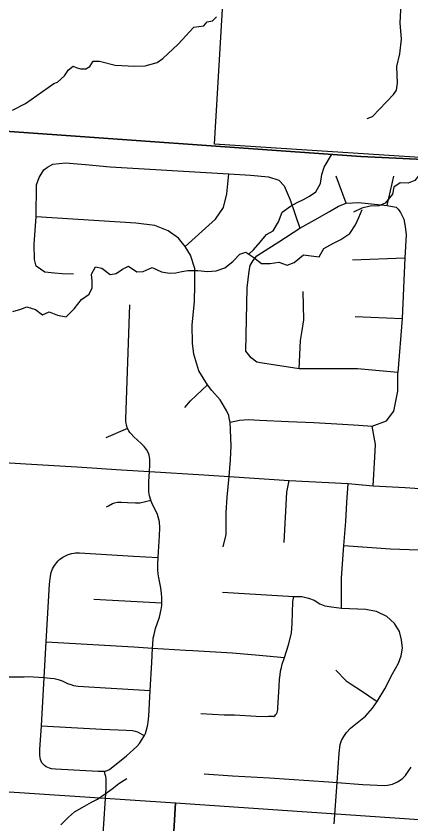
# Model space of a CAD drawing. Extents: x 114604 to 551442, y 316898 to 567001.
# Drawn here: x 273393 to 276629, y 372892 to 379519 of the extents above; entities that cross this region are included whole.
import ezdxf

# ---------------------------------------------------------------- set-up
doc = ezdxf.new("R2010")
doc.units = 0
for name, color, linetype in [('_CIVIL_CONSTRUCTION', 7, 'Continuous'), ('GE_P_Alignment_1000_Cardinal_Points', 7, 'Continuous'), ('GE_P_Alignment_500_Distances', 7, 'Continuous'), ('PM_P_Cells', 7, 'Continuous'), ('RS_Raster1', 7, 'Continuous'), ('SN_P_Signs', 7, 'Continuous')]:
    doc.layers.add(name, color=color, linetype=linetype)

msp = doc.modelspace()

# ---------------------------------------------------------------- linework, layer by layer
at = {"layer": '_CIVIL_CONSTRUCTION'}
msp.add_lwpolyline([(272659.3, 375895.1), (272893.9, 375880.6), (272981.5, 375875.4), (273472.5, 375846.5), (273891, 375821.7), (274256.2, 375797.3), (274485.9, 375783.2), (274932.8, 375754.9), (275139.9, 375741), (275630.4, 375709.2), (276116.2, 375683.6), (276319, 375666.4), (276583.2, 375650.4), (277138.8, 375613.4), (277312.7, 375601.6), (277528.3, 375588), (277899.1, 375563.6), (278250.2, 375538), (278365.8, 375531.4), (278524.9, 375522.2)], dxfattribs=at)
at = {"layer": 'GE_P_Alignment_1000_Cardinal_Points'}
for p, q in [((276099.4, 377983.7), (276016.3, 378206.1)), ((276434.6, 377966.5), (276489.2, 378206.7)), ((276149.7, 377518.3), (276580.5, 377534.8)), ((276173.9, 377054.8), (276556.7, 377036.9)), ((274306.8, 376136.4), (274127.6, 376059)), ((274029, 374735.7), (274588.2, 374704.3)), ((274510.8, 374333.4), (274782.2, 374318.3)), ((273291, 374097.1), (273458.5, 374099.4))]:
    msp.add_line(p, q, dxfattribs=at)
for points in [[(273556.5, 377872.4), (273559.7, 378136), (273580.5, 378194.9), (273620.1, 378257), (273649, 378280), (273692.4, 378303.2), (273796.1, 378316.4), (273960.1, 378301), (274163.7, 378281.7), (275137.2, 378224.3), (275315.6, 378215), (275460.8, 378201), (275547.1, 378174.4), (275589.8, 378127.8), (275640.5, 378011.8), (275720.2, 377778.3)], [(274778.5, 377630), (275026, 377851.9), (275091.7, 377947.9), (275119.9, 378062.3), (275137.2, 378224.3)], [(276523.7, 376596.1), (276190.8, 376624.4), (275714.5, 376624.9), (275411.5, 376671.3), (275367.3, 376681.2), (275319.2, 376715.3), (275277.1, 376771.5), (275286.6, 377289.7), (275304.5, 377426.3), (275312.5, 377472.5), (275336.4, 377514.7), (275366.4, 377553), (275404.5, 377577.1), (275546.6, 377665.8), (275720.2, 377778.3), (275841, 377849), (275961.1, 377915.5), (276037.2, 377959.8), (276099.4, 377983.7), (276203.4, 377990.3), (276434.6, 377966.5), (276510, 377952.6), (276526.1, 377934.6), (276544.1, 377906.5), (276572.2, 377854.3), (276582.3, 377794), (276590.4, 377725.8), (276580.5, 377534.8), (276556.7, 377036.9), (276523.7, 376596.1)], [(273863.2, 377402.5), (273770.9, 377405.5), (273707.3, 377410.1), (273628.7, 377417), (273556.1, 377466.4), (273543.2, 377522.4), (273541, 377647.1), (273556.5, 377872.4)], [(275142.9, 376208.1), (275135.7, 376242.1), (275116.9, 376284.3), (275064.6, 376369.6), (274998, 376446.6), (274962.6, 376493.9), (274891.5, 376610), (274849.3, 376746), (274838.2, 376835.2), (274837.1, 376984.2), (274855.4, 377177.5), (274857.6, 377313), (274858.7, 377447.9), (274822.6, 377557.7), (274778.5, 377630), (274724.1, 377696.1), (274638.5, 377757.8), (274530.3, 377800.6), (274374.5, 377820.2), (273556.5, 377872.4)], [(275714.5, 376624.9), (275723.8, 376857.2), (275738, 376938.5), (275752, 377027.1), (275745.4, 377260.5)], [(274485.9, 375783.2), (274487.8, 375838.4), (274488.2, 375884.6), (274482.6, 375917), (274477.2, 375932.6), (274462.5, 375962.1), (274442.6, 375988.3), (274418.9, 376011.3), (274357.7, 376066.7), (274335.3, 376090.9), (274325.3, 376104.1), (274316.3, 376117.9), (274312.4, 376126.3), (274306.8, 376136.4), (274297.1, 376163.3), (274291.6, 376195.8), (274290.8, 376212.3), (274326.1, 377149.4)], [(275147, 376188.7), (275222.8, 376204.6), (275294, 376209.7), (275386.9, 376203.8), (275626.3, 376193.6), (275832.7, 376183.9), (276069.1, 376170.2), (276201.3, 376162.4), (276312.5, 376154.8), (276428.9, 376198.7), (276490.4, 376276.9), (276522.9, 376442.7), (276523.7, 376596.1)], [(274775.1, 376309.3), (274822.2, 376361.6), (274962.6, 376493.9)], [(275139.9, 375741), (275149.8, 375878.4), (275156.8, 375992.7), (275147, 376188.7), (275142.9, 376208.1)], [(276319, 375666.4), (276334.6, 375901.9), (276338.8, 376004), (276312.5, 376154.8)], [(274117.6, 373323), (274138.9, 373329.4), (274157.1, 373337.9), (274298.5, 373450.1), (274382.9, 373527.3), (274403.5, 373552), (274421.8, 373578.7), (274443.8, 373616), (274452.1, 373632.9), (274462.8, 373662.5), (274470.8, 373694), (274476.1, 373726), (274480.5, 373774.7), (274490.8, 373985.3), (274505.1, 374217.1), (274510.8, 374333.4), (274512.3, 374364.9), (274517.3, 374414.3), (274523, 374446.9), (274535.3, 374495.1), (274567.3, 374588.3), (274582.9, 374651.4), (274587, 374683.5), (274588.2, 374704.3), (274588.4, 374748.5), (274585.7, 374780.9), (274577.8, 374829.1), (274561.3, 374909.7), (274556.5, 374942.5), (274553.9, 374975.5), (274553.5, 375025.1), (274556.4, 375077.7), (274558.9, 375123.7), (274567.4, 375254.9), (274570.3, 375320.3), (274567.6, 375368.7), (274561.1, 375400.2), (274550.6, 375430.7), (274537.2, 375460.2), (274506.8, 375518.7), (274496, 375546.8), (274486.2, 375582), (274480.8, 375615), (274479.5, 375653.7), (274481, 375699.9), (274485.9, 375783.2)], [(275090, 375164.4), (275113.9, 375264.8), (275113.7, 375447.6), (275123.6, 375572.2), (275139.9, 375741)], [(275591.7, 375200.3), (275613.6, 375613.7), (275630.4, 375709.2)], [(276059.9, 374663), (276061.7, 374909.9), (276079.7, 375177.2), (276095.7, 375372.8), (276105.5, 375529.5), (276116.2, 375683.6)], [(274133.1, 375492.8), (274148.7, 375501.4), (274183.4, 375519.6), (274198, 375525.4), (274223.9, 375531.2), (274239.9, 375532.4), (274256.2, 375532.4), (274305.8, 375529.6), (274372.6, 375525.9), (274406.3, 375527.1), (274453.6, 375536.4), (274496, 375546.8)], [(276079.7, 375177.2), (276462.5, 375147.5), (276842.7, 375134.2), (276888.1, 375121.3), (276937.3, 375093.3), (276967.8, 375055.8), (276973.7, 375021.9), (276970.4, 374957.7), (276963.4, 374878.4)], [(274117.6, 373323), (274096.3, 373320.8), (274065, 373321.1), (273714.4, 373341), (273682.4, 373344.4), (273667, 373348), (273652.4, 373353.5), (273638.5, 373360.9), (273625.6, 373370), (273614.2, 373380.8), (273604.5, 373392.9), (273596.8, 373406.5), (273591.4, 373421), (273588.2, 373436.4), (273586.8, 373452.3), (273586.5, 373468.5), (273587.3, 373501), (273599.1, 373697.5), (273622.7, 374091.8), (273639.8, 374384.6), (273667, 374858.9), (273673.8, 374923.8), (273680.6, 374954.9), (273691.8, 374984.7), (273707.6, 375012.5), (273737.8, 375050), (273749.4, 375061), (273775, 375080), (273818.1, 375101.2), (273848.8, 375110.2), (273864.6, 375113.1), (273880.6, 375114.8), (273912.7, 375115.3), (274354, 375089), (274556.4, 375077.7)], [(275085.5, 374793.1), (275669.3, 374757.9), (275736.1, 374757.2), (275789.8, 374743.3), (275835.3, 374726.9), (275883.1, 374698.6), (275925, 374681.1), (275978.7, 374671.9), (276059.9, 374663), (276259.1, 374652.5), (276345.5, 374638.4), (276428.8, 374596.1), (276495.9, 374536.2)], [(275499, 373774.7), (275504.7, 373772.9), (275513, 373778.7), (275520.3, 373785.5), (275527.3, 373794.8), (275532.1, 373805.4), (275536.2, 373817.9), (275538.6, 373830.8), (275539.3, 373843.6), (275548.2, 374022.7), (275552, 374076.9), (275556.2, 374114), (275561.3, 374145.5), (275567.3, 374174.6), (275574.8, 374202.9), (275591.8, 374257.3), (275625, 374359.8), (275650.3, 374456.8), (275655.4, 374534.8), (275658.3, 374623.1), (275660.1, 374716.1), (275669.3, 374757.9)], [(276000.1, 372892), (276024.3, 373231), (276041.2, 373472.5), (276049.9, 373542.2), (276061.3, 373575.9), (276078.5, 373609.7), (276100.3, 373641.2), (276133.7, 373676.2), (276258.3, 373777), (276314.7, 373840), (276352, 373895.2), (276415.1, 373999.5), (276479.2, 374122.4), (276527.3, 374211.5), (276549.5, 374272), (276559.5, 374334.2), (276553.5, 374402.4), (276536.8, 374470.4), (276495.9, 374536.2)], [(273639.8, 374384.6), (274356.8, 374343.4), (274510.8, 374333.4)], [(274782.2, 374318.3), (274842, 374315), (275166.6, 374294.3), (275385.7, 374277.2), (275591.8, 374257.3)], [(276014.8, 374152.7), (276099.6, 374064.5), (276148, 374031.8), (276216.1, 373989.6), (276352, 373895.2)], [(273458.5, 374099.4), (273492, 374099.9), (273622.7, 374091.8), (273672.2, 374088.8), (273705.2, 374085.1), (273737.8, 374077.7), (273769, 374065.9), (273813.6, 374045), (273841.7, 374034.3), (273863.4, 374028.1), (273902, 374021.3), (273988.3, 374015.5), (274217.6, 374001.8), (274490.8, 373985.3)], [(274908.1, 373796.2), (275098, 373785.9), (275184, 373785.5), (275360.3, 373775.4), (275441.9, 373773), (275463.1, 373774.5), (275499, 373774.7)], [(273599.1, 373697.5), (273943.8, 373677.4), (274094.5, 373668.4), (274295.7, 373659.9), (274346.2, 373657.7), (274367.7, 373653.1), (274386.6, 373647.4), (274408.1, 373637.3), (274427, 373626), (274443.8, 373616)], [(274933.7, 373301.8), (275166.5, 373287.3), (275469.4, 373268.8), (275954.7, 373237.5), (276024.3, 373231), (276234.3, 373216.1), (276413.8, 373206.9), (276437.6, 373208.9), (276478.1, 373218.6), (276520.2, 373236.6), (276550.9, 373255.2), (276563.4, 373265.7), (276585.5, 373289.1), (276613.9, 373328.7), (276631.3, 373356.6)], [(274105.6, 372809.5), (274129.8, 373183.5), (274131.1, 373232.4), (274129.4, 373264.7), (274126.8, 373280.5), (274123.1, 373296.3), (274117.6, 373323)]]:
    msp.add_lwpolyline(points, dxfattribs=at)
at = {"layer": 'GE_P_Alignment_500_Distances'}
for points in [[(284847.9, 377821.7), (281621.8, 378044.8), (279102.2, 378207.7), (278804.6, 378225.2), (278340.8, 378257), (277763, 378292.8), (276218.4, 378366.3), (273145.9, 378586.1), (271996.3, 378659.4), (271119.6, 378693.7), (270922.8, 378709.3), (269785.6, 378799.4), (269114, 378818), (267082, 378947.2), (267247.3, 381600.8)], [(259158.7, 379430.3), (264549.9, 379101.6), (267082, 378947.2), (269114, 378818), (269785.6, 378799.4), (270922.8, 378709.3), (271119.6, 378693.7), (271996.3, 378659.4), (273145.9, 378586.1), (276218.4, 378366.3), (277763, 378292.8), (278340.8, 378257), (278804.6, 378225.2), (279102.2, 378207.7), (281621.8, 378044.8), (284847.9, 377821.7)]]:
    msp.add_lwpolyline(points, dxfattribs=at)
at = {"layer": 'PM_P_Cells'}
for points in [[(276270, 378680.1), (276313.9, 378694.3), (276486.9, 378875.6), (276512.7, 378911.9), (276518.4, 378970), (276513.7, 379104.3), (276539.1, 379210.7), (276552.5, 379329.1), (276541.8, 379463.4), (276552.7, 379674)], [(273362.4, 378746.6), (273468, 378803.4), (273700.7, 378965.1), (273732.6, 378977.3), (273790.2, 379029.8), (273821.9, 379078.1), (273859.7, 379108.4), (273885.7, 379096.5), (273919.8, 379086.7), (273963.7, 379087), (273995.6, 379105.2), (274025.3, 379149.5), (274077.2, 379149.8), (274205.3, 379116.5), (274365.1, 379107.5), (274451, 379112), (274548.7, 379138.6), (274596.5, 379171), (274721.7, 379288), (274848.7, 379429.1), (274932.5, 379439.6), (274958.3, 379471.9), (275002.2, 379480.1), (275036, 379512.4)], [(275301, 377566.1), (275337.8, 377600.9), (275392.2, 377664.7), (275444.6, 377726.5), (275498.8, 377758.2), (275543.3, 377832.1), (275573.8, 377910.1), (275642.1, 377959.7), (275696.2, 377989.5), (275748.4, 378015.2), (275798.5, 378042.9), (275848.7, 378078.7), (275889.1, 378146.6), (275899.7, 378220.7), (275918.1, 378280.7), (275978.1, 378380.5)], [(276860.6, 378323.6), (276785, 378278), (276722.9, 378246.1), (276660.6, 378170.1), (276608.5, 378148.2), (276540.5, 378150.4), (276490.4, 378114.5), (276478.2, 378058.4), (276417.9, 377984.4), (276365.8, 377962.5), (276295.8, 377958.7), (276227.7, 377942.9), (276159.6, 377911.1)], [(273364.1, 377094.6), (273430.2, 377114.2), (273480.3, 377133.9), (273552, 377111.4), (273609.7, 377068.9), (273663.8, 377092.6), (273731.5, 377066.1), (273803.4, 377051.6), (273867.8, 377117.3), (273928.3, 377193.1), (273992.5, 377236.8), (274014.9, 377290.8), (274017.2, 377344.9), (274009.7, 377403.1), (274042.1, 377463), (274093.9, 377450.6), (274163.5, 377398.1), (274213.5, 377407.8), (274263.7, 377443.5), (274313.8, 377467.2), (274383.4, 377420.7), (274433.4, 377424.4), (274507.6, 377456), (274583.3, 377421.4), (274651.1, 377408.9), (274701.1, 377412.6), (274751.1, 377424.3), (274801.1, 377432), (274883, 377431.4), (274962.9, 377422.9), (275032.9, 377430.5), (275103, 377454), (275169.3, 377505.7), (275225.7, 377565.5), (275275.8, 377583.2), (275341.4, 377538.7), (275405, 377490.2), (275476.9, 377489.7), (275546.9, 377501.3), (275614.7, 377474.8), (275672.8, 377498.4), (275749.2, 377560.1), (275811, 377551.7), (275876.9, 377543.2), (275915.4, 377613.1), (275989.6, 377654.7), (276055.8, 377686.4), (276128, 377736), (276176.5, 377807.9), (276202.9, 377865.9), (276231.3, 377931.8)], [(273758.2, 372884.5), (273820.6, 372948.3), (273870.8, 372990), (273933, 373027.7), (274009.2, 373069.3), (274059.4, 373095), (274123.6, 373138.7), (274179.8, 373178.4), (274234.1, 373224.1), (274300.3, 373263.8)]]:
    msp.add_lwpolyline(points, dxfattribs=at)
at = {"layer": 'RS_Raster1'}
for points in [[(284847.9, 377821.7), (281621.8, 378044.8), (279102.2, 378207.7), (278804.6, 378225.2), (278340.8, 378257), (277763, 378292.8), (276218.4, 378366.3), (273145.9, 378586.1), (271996.3, 378659.4), (271119.6, 378693.7), (270922.8, 378709.3), (269785.6, 378799.4), (269114, 378818), (267082, 378947.2), (267247.3, 381600.8)], [(259158.7, 379430.3), (264549.9, 379101.6), (267082, 378947.2), (269114, 378818), (269785.6, 378799.4), (270922.8, 378709.3), (271119.6, 378693.7), (271996.3, 378659.4), (273145.9, 378586.1), (276218.4, 378366.3), (277763, 378292.8), (278340.8, 378257), (278804.6, 378225.2), (279102.2, 378207.7), (281621.8, 378044.8), (284847.9, 377821.7)]]:
    msp.add_lwpolyline(points, dxfattribs=at)
at = {"layer": 'SN_P_Signs'}
for points in [[(275329.8, 383735.9), (278069.4, 383563.2), (277756, 378291.3), (275018.3, 378469.3)], [(274700.3, 373063.4), (274390.7, 367709.1), (274308.6, 367720.8), (271743.5, 367879.3), (272095.3, 373235.7)], [(274700.3, 373063.4), (277374.2, 372881.6), (277022.9, 367534.8), (274390.7, 367709.1)]]:
    msp.add_lwpolyline(points, close=True, dxfattribs=at)

doc.saveas('drawing.dxf')
